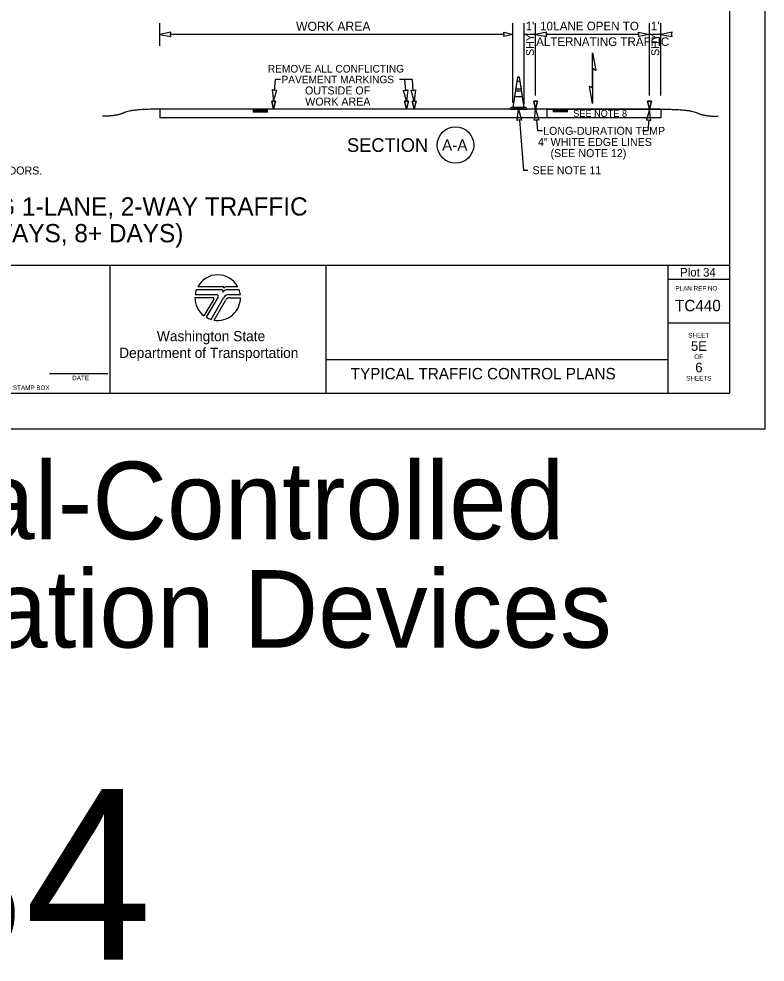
# Model space of a CAD drawing. Extents: x 99982 to 100176, y 99905 to 100011.
# Drawn here: x 100069.51 to 100076.06, y 99905.01 to 99913.29 of the extents above; entities that cross this region are included whole.
import ezdxf

# ---------------------------------------------------------------- set-up
doc = ezdxf.new("R2010")
doc.units = 0
for name, color, linetype in [('SH_DE_DetailHeading1Text', 7, 'Continuous'), ('SH_GI_GeneralNotesBodyText', 7, 'Continuous'), ('SH_GI_PlotLimits', 7, 'Continuous'), ('SH_GI_SheetBorder', 7, 'Continuous'), ('SH_GI_SheetLocationText', 7, 'Continuous'), ('SH_GI_SheetTextInCells', 7, 'Continuous'), ('SH_GI_TitleBlockText', 7, 'Continuous'), ('SH_GI_WSDOTLogo', 7, 'Continuous'), ('TR_WZ_TrafficConeElev', 7, 'Continuous'), ('TR_WZ_WorkZoneDetails', 7, 'Continuous'), ('TR_WZ_WorkZoneTextCurrent', 7, 'Continuous')]:
    doc.layers.add(name, color=color, linetype=linetype)

msp = doc.modelspace()

# ---------------------------------------------------------------- linework, layer by layer
at = {"layer": 'SH_GI_PlotLimits'}
msp.add_lwpolyline([(100059.0625, 99909.6875), (100076.0625, 99909.6875), (100076.0625, 99920.6875), (100059.0625, 99920.6875)], close=True, dxfattribs=at)
at = {"layer": 'SH_GI_SheetBorder'}
for p, q in [((100075.75, 99920.375), (100075.75, 99910)), ((100060, 99911.1259), (100075.75, 99911.1259)), ((100070.3089, 99911.1259), (100070.3089, 99910)), ((100072.2055, 99911.1259), (100072.2055, 99910)), ((100075.2079, 99911.1259), (100075.2079, 99910)), ((100075.2079, 99911.0008), (100075.75, 99911.0008)), ((100075.2079, 99910.6176), (100075.75, 99910.6176)), ((100072.2055, 99910.2955), (100075.2079, 99910.2955)), ((100069.7797, 99910.1733), (100070.2914, 99910.1733)), ((100060, 99910), (100075.75, 99910))]:
    msp.add_line(p, q, dxfattribs=at)
at = {"layer": 'SH_GI_WSDOTLogo'}
for p, q in [((100071.059, 99910.8661), (100071.2496, 99910.8661)), ((100071.2894, 99910.9094), (100071.0697, 99910.9094)), ((100071.303, 99910.9354), (100071.0815, 99910.9354)), ((100071.433, 99910.9354), (100071.3351, 99910.9354)), ((100071.343, 99910.9094), (100071.3429, 99910.9094)), ((100071.4448, 99910.9094), (100071.343, 99910.9094)), ((100071.3558, 99910.8661), (100071.4555, 99910.8661)), ((100071.0572, 99910.84), (100071.2148, 99910.84)), ((100071.222, 99910.8277), (100071.1364, 99910.6807)), ((100071.261, 99910.8464), (100071.1567, 99910.6672)), ((100071.1989, 99910.6487), (100071.3089, 99910.839)), ((100071.2244, 99910.6428), (100071.3242, 99910.8156)), ((100071.3655, 99910.8394), (100071.4572, 99910.8394))]:
    msp.add_line(p, q, dxfattribs=at)
for centre, radius, start, end in [((100071.2572, 99910.84), 0.2, 28.47865, 151.53204), ((100071.2572, 99910.84), 0.2, 159.69598, 172.50569), ((100071.2497, 99910.853), 0.0131, 329.76834, 90), ((100071.2894, 99910.8946), 0.0148, 327.8418, 89.99855), ((100071.3429, 99910.861), 0.0484, 89.99529, 147.82376), ((100071.303, 99910.9263), 0.00903, 329.87418, 90.00328), ((100071.3558, 99910.8119), 0.0542, 90, 149.99738), ((100071.3352, 99910.9066), 0.0287, 90.00721, 148.16763), ((100071.2572, 99910.84), 0.2, 7.49431, 20.29406), ((100071.2572, 99910.84), 0.2, 179.99864, 232.84327), ((100071.2149, 99910.8318), 0.0082, 329.74356, 90), ((100071.2572, 99910.84), 0.2, 260.54554, 359.80857), ((100071.3654, 99910.7918), 0.0476, 90, 150.05432), ((100071.2572, 99910.84), 0.2, 239.79292, 253.0448)]:
    msp.add_arc(centre, radius, start, end, dxfattribs=at)
at = {"layer": 'TR_WZ_TrafficConeElev'}
for p, q in [((100073.8828, 99912.7369), (100073.8728, 99912.6719)), ((100073.913, 99912.7369), (100073.8828, 99912.7369)), ((100073.923, 99912.6719), (100073.913, 99912.7369)), ((100073.8697, 99912.6519), (100073.8628, 99912.6069)), ((100073.8628, 99912.6069), (100073.9329, 99912.6069)), ((100073.926, 99912.6519), (100073.8697, 99912.6519)), ((100073.8728, 99912.6719), (100073.923, 99912.6719)), ((100073.9329, 99912.6069), (100073.926, 99912.6519)), ((100073.8335, 99912.5094), (100073.8285, 99912.5044)), ((100073.8285, 99912.5044), (100073.8285, 99912.4944)), ((100073.8285, 99912.4944), (100073.9673, 99912.4944)), ((100073.8479, 99912.5094), (100073.8335, 99912.5094)), ((100073.9673, 99912.5044), (100073.9623, 99912.5094)), ((100073.9673, 99912.4944), (100073.9673, 99912.5044))]:
    msp.add_line(p, q, dxfattribs=at)
msp.add_lwpolyline([(100073.8479, 99912.5094), (100073.9479, 99912.5094), (100073.9073, 99912.7744), (100073.8885, 99912.7744)], close=True, dxfattribs=at)
msp.add_lwpolyline([(100073.8479, 99912.5094), (100073.9479, 99912.5094), (100073.9073, 99912.7744), (100073.8885, 99912.7744)], close=True, dxfattribs=at)
msp.add_lwpolyline([(100073.9623, 99912.5094), (100073.9479, 99912.5094), (100073.8479, 99912.5094)], dxfattribs=at)
at = {"layer": 'TR_WZ_WorkZoneDetails'}
for p, q in [((100070.7479, 99913.0504), (100070.7479, 99913.2504)), ((100073.8479, 99912.5494), (100073.8479, 99913.2504)), ((100073.9479, 99912.5394), (100073.9479, 99913.2504)), ((100074.0479, 99912.6142), (100074.0479, 99913.2504)), ((100075.0479, 99912.6142), (100075.0479, 99913.2504)), ((100075.1479, 99912.6142), (100075.1479, 99913.2504)), ((100073.7729, 99913.1504), (100070.8416, 99913.1504)), ((100074.0479, 99913.1504), (100073.9479, 99913.1504)), ((100074.9542, 99913.1504), (100074.1416, 99913.1504)), ((100075.1479, 99913.1504), (100075.0479, 99913.1504)), ((100074.5479, 99912.8508), (100074.5479, 99912.682)), ((100074.5479, 99912.682), (100074.5479, 99912.8508)), ((100071.7553, 99912.6576), (100071.763, 99912.7552)), ((100071.8092, 99912.7552), (100071.763, 99912.7552)), ((100072.966, 99912.7552), (100072.8531, 99912.7552)), ((100072.9071, 99912.6576), (100072.8993, 99912.7552)), ((100072.9737, 99912.6576), (100072.966, 99912.7552)), ((100070.7479, 99912.4944), (100070.7479, 99912.4194)), ((100075.1479, 99912.4944), (100070.7479, 99912.4944)), ((100071.5649, 99912.4891), (100071.6979, 99912.4891)), ((100071.5649, 99912.4835), (100071.6979, 99912.4835)), ((100071.5649, 99912.4779), (100071.6979, 99912.4779)), ((100071.5649, 99912.4726), (100071.6979, 99912.4726)), ((100074.3309, 99912.4887), (100074.1979, 99912.4887)), ((100074.3309, 99912.4831), (100074.1979, 99912.4831)), ((100074.3309, 99912.4774), (100074.1979, 99912.4774)), ((100074.3309, 99912.4722), (100074.1979, 99912.4722)), ((100075.1479, 99912.4944), (100075.1479, 99912.4194)), ((100075.1479, 99912.4194), (100070.7479, 99912.4194)), ((100073.9053, 99912.4009), (100073.9406, 99911.9574)), ((100074.0553, 99912.4009), (100074.0631, 99912.3034)), ((100075.0404, 99912.4009), (100075.0327, 99912.3034)), ((100074.1092, 99912.3034), (100074.0631, 99912.3034)), ((100075.0327, 99912.3034), (100074.9865, 99912.3034)), ((100073.9806, 99911.9574), (100073.9406, 99911.9574))]:
    msp.add_line(p, q, dxfattribs=at)
for points in [[(100070.7479, 99913.1504), (100070.8461, 99913.1312), (100070.8416, 99913.1504), (100070.8461, 99913.1697)], [(100073.8479, 99913.1504), (100073.7693, 99913.1312), (100073.7729, 99913.1504), (100073.7693, 99913.1697)], [(100074.0479, 99913.1504), (100074.1462, 99913.1312), (100074.1416, 99913.1504), (100074.1462, 99913.1697)], [(100075.0479, 99913.1504), (100074.9496, 99913.1312), (100074.9542, 99913.1504), (100074.9496, 99913.1697)], [(100075.1479, 99913.1504), (100075.2462, 99913.1312), (100075.2416, 99913.1504), (100075.2462, 99913.1697)], [(100074.5479, 99912.9884), (100074.5749, 99912.8352), (100074.5479, 99912.8508)], [(100074.5479, 99912.5444), (100074.5209, 99912.6976), (100074.5479, 99912.682)], [(100071.7478, 99912.5642), (100071.7748, 99912.6606), (100071.7552, 99912.6576), (100071.7363, 99912.6637)], [(100072.9145, 99912.5642), (100072.8875, 99912.6606), (100072.9071, 99912.6576), (100072.926, 99912.6637)], [(100072.9812, 99912.5642), (100072.9542, 99912.6606), (100072.9738, 99912.6576), (100072.9926, 99912.6637)], [(100071.7479, 99912.4944), (100071.7312, 99912.5642), (100071.7645, 99912.5642)], [(100072.9145, 99912.4944), (100072.8978, 99912.5642), (100072.9312, 99912.5642)], [(100072.9812, 99912.4944), (100072.9645, 99912.5642), (100072.9978, 99912.5642)], [(100074.0479, 99912.4944), (100074.0312, 99912.5642), (100074.0645, 99912.5642)], [(100075.0479, 99912.4944), (100075.0312, 99912.5642), (100075.0645, 99912.5642)], [(100073.8979, 99912.4944), (100073.9248, 99912.3979), (100073.9053, 99912.4009), (100073.8864, 99912.3949)], [(100074.0479, 99912.4944), (100074.0748, 99912.3979), (100074.0553, 99912.4009), (100074.0364, 99912.3949)], [(100074.1479, 99912.4944), (100075.1479, 99912.4944), (100075.1479, 99912.4194), (100074.1479, 99912.4194)], [(100074.1479, 99912.4944), (100075.1479, 99912.4944), (100075.1479, 99912.4194), (100074.1479, 99912.4194)], [(100075.0479, 99912.4944), (100075.0209, 99912.3979), (100075.0405, 99912.4009), (100075.0593, 99912.3949)]]:
    msp.add_lwpolyline(points, close=True, dxfattribs=at)
for points in [[(100071.7645, 99912.5642), (100071.7312, 99912.5642), (100071.7479, 99912.4944), (100071.7645, 99912.5642)], [(100072.9312, 99912.5642), (100072.8978, 99912.5642), (100072.9145, 99912.4944), (100072.9312, 99912.5642)], [(100072.9978, 99912.5642), (100072.9645, 99912.5642), (100072.9812, 99912.4944), (100072.9978, 99912.5642)], [(100074.0645, 99912.5642), (100074.0312, 99912.5642), (100074.0479, 99912.4944), (100074.0645, 99912.5642)], [(100075.0645, 99912.5642), (100075.0312, 99912.5642), (100075.0479, 99912.4944), (100075.0645, 99912.5642)]]:
    msp.add_lwpolyline(points, dxfattribs=at)
msp.add_circle((100073.3444, 99912.1794), 0.16, dxfattribs=at)
for points in [[(100070.7479, 99912.4944), (100070.4967, 99912.4944), (100070.3712, 99912.4322), (100070.2457, 99912.4322)], [(100075.1479, 99912.4944), (100075.399, 99912.4945), (100075.5245, 99912.4324), (100075.65, 99912.4325)]]:
    msp.add_open_spline(points, degree=2, dxfattribs=at)

# ---------------------------------------------------------------- texts
at = {"layer": 'SH_DE_DetailHeading1Text'}
for s, p in [('ADVANCED TEMPORARY SIGNAL-CONTROLLED ALTERNATING 1-LANE, 2-WAY TRAFFIC', (100062.9401, 99911.5606)), ('25 WZSL + CHANNELIZING DEVICES (40 MPH HIGHWAYS, 8+ DAYS)', (100064.0241, 99911.3259))]:
    msp.add_text(s, height=0.16, rotation=360, dxfattribs=at).set_placement(p)
at = {"layer": 'SH_GI_GeneralNotesBodyText'}
msp.add_text('ROADWAY WIDTH RESTRICTIONS. 30 DAY NOTICE REQUIRED ON MAJOR FREIGHT CORRIDORS.', height=0.07, rotation=360, dxfattribs=at).set_placement((100065.3222, 99911.9206))
at = {"layer": 'SH_GI_SheetBorder'}
msp.add_text('PLAN REF NO', height=0.040032, dxfattribs=at).set_placement((100075.2747, 99910.9008))
at = {"layer": 'SH_GI_SheetLocationText'}
for s, height, p in [('Plot 34', 0.075, (100075.3164, 99911.025)), (' Temp Signal-Controlled', 0.68, (100064.4951, 99908.7191)), ('Alt Traffic w/ Channelization Devices', 0.68, (100059.9592, 99907.7671)), ('Plot 34', 1.5, (100064.4341, 99905.0267))]:
    msp.add_text(s, height=height, dxfattribs=at).set_placement(p)
at = {"layer": 'SH_GI_SheetTextInCells'}
for s, height, p in [('Washington State', 0.090072, (100070.7229, 99910.4571)), ('SHEET', 0.04003, (100075.3877, 99910.4896)), ('Department of Transportation', 0.090072, (100070.3916, 99910.3101)), ('OF', 0.04003, (100075.4406, 99910.3008)), ('DATE', 0.04003, (100069.9794, 99910.1141)), ('SHEETS', 0.04003, (100075.3698, 99910.112)), ('P.E. STAMP BOX', 0.040032, (100069.339, 99910.0286))]:
    msp.add_text(s, height=height, dxfattribs=at).set_placement(p)
at = {"layer": 'SH_GI_TitleBlockText'}
for s, height, p in [('TC440', 0.1, (100075.2718, 99910.72)), ('5E', 0.085, (100075.4116, 99910.3723)), ('TYPICAL TRAFFIC CONTROL PLANS', 0.1, (100072.4251, 99910.1224)), ('6', 0.085, (100075.4493, 99910.1843))]:
    msp.add_text(s, height=height, dxfattribs=at).set_placement(p)
at = {"layer": 'TR_WZ_WorkZoneDetails'}
for s, height, p in [('WORK AREA', 0.08, (100071.9443, 99913.1824)), ("1'", 0.076, (100073.9599, 99913.1864)), ("10'", 0.076, (100074.0867, 99913.1864)), (' LANE OPEN TO', 0.076, (100074.1748, 99913.1864)), ("1'", 0.076, (100075.0595, 99913.1864)), ('ALTERNATING TRAFFIC', 0.076, (100074.0522, 99913.0496))]:
    msp.add_text(s, height=height, dxfattribs=at).set_placement(p)
for s, height, rotation, p in [('SHY', 0.07, 90, (100074.0329, 99912.9617)), ('SHY', 0.07, 90, (100075.1329, 99912.9617)), ('SECTION', 0.12, 360, (100072.3913, 99912.1194)), ('A-A', 0.1, 360, (100073.2265, 99912.1294))]:
    msp.add_text(s, height=height, rotation=rotation, dxfattribs=at).set_placement(p)
at = {"layer": 'TR_WZ_WorkZoneTextCurrent'}
for s, height, p in [('REMOVE ALL CONFLICTING', 0.0665, (100071.6969, 99912.8164)), ('PAVEMENT MARKINGS', 0.0665, (100071.8168, 99912.7219)), ('OUTSIDE OF', 0.07, (100072.0233, 99912.6239)), ('WORK AREA', 0.07, (100072.0253, 99912.5259)), ('SEE NOTE 8', 0.06, (100074.3778, 99912.4269)), ('LONG-DURATION TEMP', 0.07, (100074.1132, 99912.2694)), ('4" WHITE EDGE LINES', 0.07, (100074.068, 99912.1714)), ('(SEE NOTE 12)', 0.07, (100074.1784, 99912.0734)), ('SEE NOTE 11', 0.07, (100074.0206, 99911.9234))]:
    msp.add_text(s, height=height, dxfattribs=at).set_placement(p)

doc.saveas('drawing.dxf')
